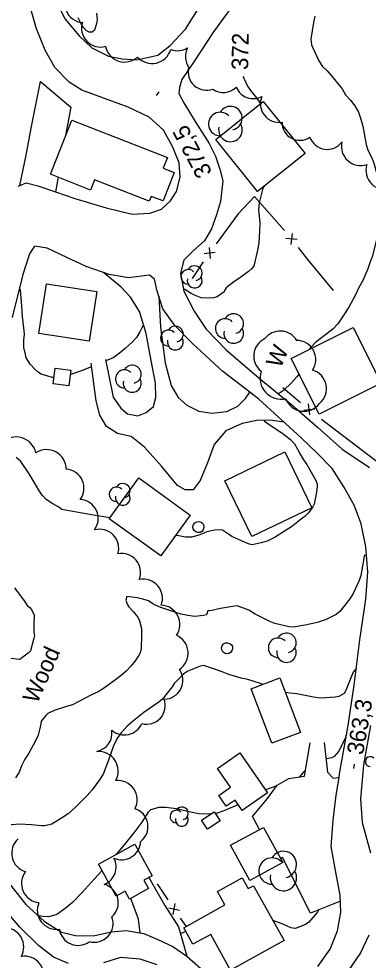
# Model space of a CAD drawing. Extents: x 287698 to 290158, y 5234163 to 5237182.
# Drawn here: x 288926.6 to 288989.7, y 5234572.2 to 5234742.3 of the extents above; entities that cross this region are included whole.
import ezdxf

# ---------------------------------------------------------------- set-up
doc = ezdxf.new("R2010")
doc.units = 0
for name, color, linetype in [('Niveau 1', 7, 'Continuous'), ('Niveau 19', 7, 'Continuous'), ('Niveau 2', 7, 'Continuous'), ('Niveau 21', 7, 'Continuous'), ('Niveau 3', 7, 'Continuous'), ('Niveau 31', 7, 'Continuous'), ('Niveau 36', 7, 'Continuous'), ('Niveau 37', 7, 'Continuous'), ('Niveau 44', 7, 'Continuous')]:
    doc.layers.add(name, color=color, linetype=linetype)

msp = doc.modelspace()

# ---------------------------------------------------------------- linework, layer by layer
at = {"layer": 'Niveau 1'}
for points in [[(288980.01, 5234742.77), (288979.81, 5234741.62), (288979.28, 5234738.63), (288979.42, 5234737.59), (288979.65, 5234737.06), (288980.74, 5234734.7), (288981.43, 5234733.68), (288982.27, 5234732.9), (288983.04, 5234731.98), (288984.94, 5234729.61), (288985.58, 5234728.54), (288986.45, 5234727.58), (288987.25, 5234726.58), (288987.91, 5234725.41), (288988.36, 5234724.15), (288988.68, 5234722.86), (288988.94, 5234721.55), (288989.28, 5234719.56), (288989.61, 5234718.55), (288990.18, 5234717.39), (288990.64, 5234716.36), (288990.95, 5234715.33), (288990.98, 5234715.04)], [(288990.98, 5234715.04), (288991.97, 5234712.23), (288992.01, 5234711.69), (288992.11, 5234709.46), (288992.06, 5234708.15), (288991.88, 5234706.55), (288991.62, 5234704.99), (288991.1, 5234702.12), (288990.39, 5234699.28), (288990.1, 5234698.54), (288989.6, 5234697.11), (288988.72, 5234694.99), (288987.99, 5234693.73), (288987.29, 5234692.27), (288986.15, 5234690.16), (288985.28, 5234688.81), (288984.18, 5234687.18)], [(288984.18, 5234687.18), (288983.32, 5234686.28), (288982.24, 5234685.44), (288980.23, 5234683.83), (288979.25, 5234682.85), (288979.02, 5234682.52)], [(288977.17, 5234678.13), (288976.77, 5234677.57), (288975.79, 5234676.49), (288974.35, 5234675.11), (288973.48, 5234674.48)], [(288970.88, 5234669.74), (288970.88, 5234669.63), (288971.36, 5234669.24), (288972.48, 5234668.46), (288974.08, 5234667.45), (288975.66, 5234666.26), (288976.34, 5234665.45), (288976.9, 5234664.52), (288977.37, 5234663.58), (288977.96, 5234662.57), (288978.55, 5234661.72), (288979.37, 5234660.36), (288980.22, 5234658.83), (288980.44, 5234658.19), (288980.46, 5234657.67), (288980.29, 5234656.38), (288979.93, 5234654.55), (288979.68, 5234654.09), (288978.88, 5234652.99), (288978.28, 5234652.41), (288977.34, 5234651.65), (288975.79, 5234650.47), (288974.37, 5234649.54), (288972.88, 5234648.63), (288971.39, 5234647.89), (288970.33, 5234647.59), (288968.72, 5234647.24), (288968.22, 5234647.33), (288967.73, 5234647.53), (288965.03, 5234648.72), (288964.43, 5234649.16), (288963.35, 5234649.84), (288962.72, 5234649.92), (288961.89, 5234649.89), (288960.55, 5234649.55), (288959.25, 5234649.05), (288957.82, 5234648.63), (288956.64, 5234648.62), (288955.46, 5234648.82), (288954.88, 5234648.93)], [(288942.98, 5234652.07), (288940.07, 5234652.59), (288937, 5234653.13), (288934.33, 5234653.63), (288933.78, 5234654), (288932.69, 5234654.64), (288931.48, 5234655.44), (288930.76, 5234656.19), (288930.19, 5234657.1), (288929.36, 5234658.57), (288928.45, 5234660.02), (288926.92, 5234662.26), (288926.1, 5234662.98)], [(288925.78, 5234639.43), (288927.56, 5234637.12), (288928.14, 5234636.21), (288928.54, 5234635.9), (288928.86, 5234635.51), (288929.31, 5234634.49)], [(288929.31, 5234634.49), (288929.36, 5234633.95), (288929.27, 5234633.42), (288929.28, 5234631.35), (288929.38, 5234630.85), (288929.3, 5234630.34), (288928.7, 5234628.08), (288928.34, 5234627.71), (288926.72, 5234626.52), (288926.06, 5234626.53), (288924.75, 5234626.75), (288922.06, 5234627.22), (288919.15, 5234627.73), (288916.72, 5234628.08), (288915.68, 5234627.9), (288914.67, 5234627.58), (288913.32, 5234627), (288912.24, 5234626.18), (288909.6, 5234624.47), (288908.89, 5234624.52), (288907.72, 5234624.87), (288907.31, 5234625.21), (288906.1, 5234626.57)]]:
    msp.add_lwpolyline(points, dxfattribs=at)
at = {"layer": 'Niveau 19'}
for points in [[(288926.77, 5234712.15), (288927.87, 5234717.66), (288928.81, 5234722.51), (288930.46, 5234730.96), (288935.93, 5234726.29), (288935.02, 5234721.18)], [(288933.68, 5234713.64), (288933.21, 5234710.99)], [(288929.41, 5234701.21), (288928.49, 5234699.79), (288927.31, 5234696.06), (288925.39, 5234688.31)], [(288956.35, 5234698.69), (288955.74, 5234696.3), (288956.35, 5234693.09), (288958.26, 5234689.42), (288960.42, 5234686.2), (288964.03, 5234682.47), (288969.98, 5234677.34), (288975.88, 5234672.52), (288980.51, 5234668.5), (288984.96, 5234664.48), (288989.9, 5234661.18)], [(288942.23, 5234680.73), (288943.61, 5234673.92), (288945, 5234671.89), (288946.22, 5234670.9), (288948.07, 5234670.54), (288949.58, 5234671.16), (288950.87, 5234672.24), (288951.34, 5234673.86), (288951.26, 5234676.41), (288950.48, 5234680.55), (288949.56, 5234685.42), (288948.36, 5234689.37), (288946.73, 5234691.95), (288945.04, 5234693.79), (288941.9, 5234696.39)], [(288980.58, 5234571.02), (288982.82, 5234574.12), (288984.13, 5234577.43), (288984.73, 5234580.85), (288984.58, 5234583.89), (288983.76, 5234588.36), (288983, 5234592.69), (288983.35, 5234597.44), (288983.87, 5234601.96), (288984.4, 5234605.17), (288984.5, 5234605.81), (288986.05, 5234614.56), (288987.15, 5234621.88), (288988.13, 5234630.03), (288989.22, 5234637.39), (288989.57, 5234642.25), (288989.26, 5234646.85), (288988.42, 5234651.04), (288987.12, 5234654.4), (288985.28, 5234657.68), (288983.13, 5234661.03), (288980.52, 5234663.7), (288977.53, 5234666.55), (288969.93, 5234673.55), (288968.26, 5234674.82), (288963.41, 5234678.52), (288957.95, 5234683.62), (288954.73, 5234686.87), (288952.55, 5234689.86), (288951.58, 5234693.09), (288951.08, 5234695.21), (288950.14, 5234695.97)], [(288951.86, 5234692.16), (288952.17, 5234686.53), (288953.01, 5234680.1), (288954.06, 5234676.04), (288955.32, 5234673.87), (288956.88, 5234672.48), (288959.1, 5234671.39), (288961.43, 5234671), (288964.13, 5234671.34), (288966.13, 5234672.29), (288967.52, 5234673.64), (288968.26, 5234674.82)], [(288974.47, 5234669.37), (288971.94, 5234669.76), (288969.55, 5234669.71), (288966.92, 5234669.16), (288963.98, 5234667.81), (288961.82, 5234665.35), (288960.65, 5234662.06), (288959.33, 5234658.82), (288958.08, 5234657.15), (288956.63, 5234657.15), (288955.23, 5234657.94), (288952.31, 5234661.44), (288949.28, 5234664.88), (288946.88, 5234666.79), (288944.36, 5234667.35), (288942.4, 5234668.59), (288941.18, 5234670.63), (288940.51, 5234673.25), (288939.63, 5234680.05)], [(288990.05, 5234614.56), (288988.79, 5234607.45), (288988.26, 5234601.31), (288988.56, 5234597.03), (288990.1, 5234591.58)], [(288970.03, 5234595.75), (288968.79, 5234598.12), (288971.49, 5234601.36), (288973.24, 5234603.77), (288975.3, 5234604.99), (288978.13, 5234605.39), (288979.2, 5234611.43)], [(288981.7, 5234611.48), (288982.34, 5234606.11), (288983.31, 5234605.06), (288984.4, 5234605.17)], [(288984.63, 5234582.81), (288979.23, 5234580.64), (288974.16, 5234590.71), (288973.83, 5234590.53)], [(288924.01, 5234587.09), (288927.85, 5234582.23), (288931.22, 5234579.14), (288934.28, 5234577.24), (288937.04, 5234576.53), (288940.28, 5234576.63), (288943.32, 5234577.27), (288945.97, 5234577.51), (288949.16, 5234576.95), (288951.67, 5234575.9), (288954.37, 5234574.61), (288956.91, 5234572.88), (288960.47, 5234569.74)], [(288950.07, 5234587.1), (288952.96, 5234582.06), (288955.39, 5234578.2), (288956.15, 5234575.65), (288956.91, 5234572.88)], [(288948.49, 5234577.07), (288948.17, 5234579.58), (288946.81, 5234583.33)], [(288935.51, 5234571.56), (288932.8, 5234572.67), (288930.15, 5234574.78), (288926.74, 5234578.14), (288923.38, 5234582.09)], [(288989.76, 5234576.66), (288988.3, 5234573.46), (288986.03, 5234570.25)], [(288951.57, 5234571.31), (288948.5, 5234572.31), (288944.91, 5234572.66), (288941.87, 5234571.68)]]:
    msp.add_lwpolyline(points, dxfattribs=at)
at = {"layer": 'Niveau 2'}
for points in [[(288940.61, 5234743.31), (288940.71, 5234742.14), (288940.58, 5234741.43), (288940.21, 5234740.23), (288939.82, 5234739.86), (288939.29, 5234739.85), (288938.74, 5234740.19), (288938.22, 5234740.73), (288937.89, 5234741.27), (288937.29, 5234742.45)], [(288967.05, 5234731.88), (288967.21, 5234731.53)], [(288967.21, 5234731.53), (288967.87, 5234730.11), (288968.58, 5234729.07), (288969.54, 5234727.93), (288970.19, 5234726.93)], [(288970.81, 5234711.98), (288970.59, 5234711.44), (288970.31, 5234710.45), (288970, 5234709), (288969.87, 5234707.72), (288969.94, 5234707.2), (288970.12, 5234705.35), (288970.06, 5234703.92), (288969.9, 5234701.77), (288969.67, 5234700.49), (288969, 5234697.56), (288968.58, 5234697.07), (288968.04, 5234696.62), (288966.42, 5234695.4), (288965.41, 5234694.74), (288964, 5234693.67), (288963.69, 5234693.18), (288963.63, 5234692.94)], [(288932.92, 5234677.43), (288932.64, 5234677.48), (288930.61, 5234678.04), (288930.12, 5234678.34), (288929.57, 5234678.83), (288928.61, 5234679.87), (288927.92, 5234681.03), (288927.75, 5234681.62), (288927.48, 5234682.88), (288927.45, 5234684.2), (288927.59, 5234685.3), (288927.52, 5234685.88), (288927.24, 5234688.47), (288927.11, 5234690.36), (288926.89, 5234693.29), (288926.69, 5234693.57)], [(288963.63, 5234692.94), (288962.37, 5234692.06), (288961.81, 5234691.86), (288961.23, 5234691.82), (288959.49, 5234691.87), (288958.27, 5234692.31), (288957.67, 5234692.65), (288956.52, 5234693.34), (288956.28, 5234693.45)], [(288949.07, 5234687.03), (288948.43, 5234685.69), (288947.79, 5234684.71), (288947.01, 5234683.87), (288945.79, 5234682.69), (288944.7, 5234681.77), (288943.58, 5234681.01), (288942.28, 5234680.47)], [(288939.72, 5234679.36), (288938, 5234678.7), (288936.16, 5234678.06), (288935.84, 5234677.97)], [(288989.36, 5234645.43), (288988.94, 5234645.26), (288988.85, 5234644.77), (288988.33, 5234641.67), (288988.01, 5234640.8), (288986.96, 5234638.44), (288986.32, 5234637.47), (288984.51, 5234635.15)], [(288960.7, 5234635.27), (288960.45, 5234634.55), (288959.9, 5234634.42), (288958.38, 5234634.27), (288957.09, 5234634.43), (288955.86, 5234634.68), (288954.74, 5234635.03), (288952.2, 5234635.88), (288950.97, 5234636.44), (288949.98, 5234637.08), (288948.97, 5234637.42), (288947.92, 5234637.61), (288946.07, 5234637.89), (288945.91, 5234637.24), (288946.11, 5234636.51), (288946.45, 5234635.99), (288947.16, 5234635.24), (288948.03, 5234634.15), (288948.39, 5234633.47), (288948.72, 5234632.08), (288948.75, 5234630.89), (288948.64, 5234628.48), (288948.46, 5234627.72), (288948.17, 5234627.13), (288947.56, 5234626.24), (288946.79, 5234625.28), (288945.98, 5234624.4), (288945.06, 5234623.6), (288944.07, 5234622.87), (288942.04, 5234621.39), (288940.88, 5234620.64), (288939.68, 5234620.1), (288938.55, 5234619.49), (288936.29, 5234618.33), (288935.15, 5234618), (288932.96, 5234617.28), (288931.83, 5234616.75), (288931.44, 5234616.36), (288930.61, 5234615.35), (288930.46, 5234614.58), (288930.05, 5234612.79), (288929.55, 5234611.81), (288928.37, 5234609.57), (288927.65, 5234608.46), (288927.06, 5234607.25), (288926.62, 5234606.16), (288925.94, 5234605.09)], [(288984.51, 5234635.15), (288983.88, 5234634.64), (288982.06, 5234633.73), (288980.47, 5234633.16), (288978.55, 5234632.73), (288976.12, 5234632.35), (288975.41, 5234632.39), (288972.78, 5234632.98), (288971.89, 5234633.37), (288969.26, 5234634.66), (288968.08, 5234635.43), (288965.97, 5234636.17), (288965.54, 5234636.14), (288963.01, 5234635.72), (288961.45, 5234635.33), (288960.7, 5234635.27)], [(288967.93, 5234622.9), (288966.71, 5234623.13), (288964.5, 5234623.78), (288963.28, 5234624.29), (288959.99, 5234625.4), (288959.32, 5234625.29), (288956.94, 5234624.32), (288956.33, 5234623.87), (288954.63, 5234622.13), (288954.28, 5234621.54), (288952.43, 5234619.27), (288951.7, 5234618.69), (288949.17, 5234616.94), (288947.31, 5234615.5), (288946.15, 5234614.45), (288945.05, 5234613.24), (288944.29, 5234612.15), (288943.69, 5234610.91), (288942.74, 5234608.32), (288941.77, 5234605.76), (288941.15, 5234604.72), (288939.84, 5234602.96), (288938.9, 5234601.91), (288936.77, 5234599.77), (288935.47, 5234598.62), (288934.28, 5234597.83), (288932.53, 5234596.72)], [(288987.52, 5234624.94), (288986.93, 5234624.2), (288986.63, 5234623.48), (288985.58, 5234620.77), (288985.3, 5234620.33), (288984.35, 5234619.81), (288983.7, 5234619.71), (288981.07, 5234619.52), (288979.8, 5234619.68), (288976.8, 5234620.28), (288975.52, 5234620.4), (288974.7, 5234620.56)], [(288970.61, 5234622), (288970.22, 5234622.17), (288967.93, 5234622.9)], [(288985.78, 5234613.05), (288985.66, 5234613.02), (288985.55, 5234612.41), (288985.21, 5234611.67), (288984.36, 5234609.94), (288983.53, 5234608.99), (288983.08, 5234608.73), (288982.05, 5234608.53)], [(288978.32, 5234606.48), (288977.93, 5234606.08), (288977.25, 5234605.27)], [(288973.18, 5234603.69), (288971.12, 5234602.92)], [(288966.18, 5234600.27), (288965.99, 5234600.18), (288963.59, 5234599.16), (288962.19, 5234598.67), (288962.03, 5234598.66)], [(288961.24, 5234598.58), (288960.91, 5234598.55), (288959.05, 5234598.61), (288957.9, 5234598.87), (288955.04, 5234599.48), (288953.12, 5234599.76), (288951.85, 5234599.74), (288950.37, 5234599.31), (288949.94, 5234598.9), (288948.78, 5234597.11), (288947.35, 5234595.15), (288945.61, 5234592.98), (288944.31, 5234591.52), (288944.01, 5234591.18)], [(288932.53, 5234596.72), (288931.27, 5234596.41), (288930.66, 5234596.43), (288928.84, 5234596.61), (288926.65, 5234596.72), (288925.37, 5234596.62), (288924.13, 5234596.6), (288922.32, 5234596.66), (288921.18, 5234596.86), (288917.92, 5234597.43), (288917.05, 5234597.52)], [(288941.59, 5234588.39), (288940.17, 5234586.78), (288938.01, 5234584.41), (288936.25, 5234582.57), (288934.94, 5234581.52), (288933.41, 5234580.4)], [(288933.41, 5234580.4), (288931.97, 5234579.98), (288930.94, 5234580.04), (288930.11, 5234580.16)], [(288980.66, 5234581.21), (288980.43, 5234580.79), (288978.93, 5234579.02), (288978.46, 5234578.67), (288976.53, 5234577.85), (288975.68, 5234578.01), (288974.15, 5234578.72), (288972.44, 5234579.35)], [(288956.75, 5234577.3), (288956.43, 5234577.2), (288955.78, 5234576.9)]]:
    msp.add_lwpolyline(points, dxfattribs=at)
at = {"layer": 'Niveau 21'}
for points in [[(288933.52, 5234745.04), (288934.91, 5234742.22), (288937.46, 5234739.21), (288939.78, 5234737.01), (288942.77, 5234735.53), (288945.21, 5234735.02), (288947.89, 5234734.89), (288951.68, 5234735.73), (288953.87, 5234737.47), (288956.65, 5234740.42), (288960.65, 5234746.78)], [(288926.45, 5234712.01), (288926.77, 5234712.15), (288927.87, 5234712.61), (288930.03, 5234712.07), (288933.21, 5234710.99), (288936.68, 5234709.82), (288942.34, 5234708.15), (288947.03, 5234706.98), (288950.22, 5234707.13), (288952.31, 5234707.9), (288953.95, 5234709.37), (288955.02, 5234711.05), (288955.68, 5234713.66), (288955.53, 5234716.24), (288954.34, 5234719.18), (288952.67, 5234722.15), (288950.13, 5234724.49), (288946.3, 5234726.32), (288937.94, 5234729.4), (288935.67, 5234730.81), (288933.09, 5234733.46), (288931.31, 5234736.6), (288929.74, 5234740.45), (288928.33, 5234745.51)], [(288965.35, 5234744.89), (288961.75, 5234739.92), (288958.29, 5234734.7), (288955.99, 5234731.33), (288955.57, 5234729.84), (288955.49, 5234728.8), (288956.38, 5234727.08), (288958.4, 5234723.7), (288960.92, 5234719.76), (288962.06, 5234717.47), (288962.86, 5234715.11), (288963.39, 5234713.03), (288962.97, 5234709.27), (288962.27, 5234706.83), (288961.39, 5234704.35), (288960.09, 5234702.14), (288958.08, 5234700.34), (288956.35, 5234698.69)], [(288950.14, 5234695.97), (288946.35, 5234695.46), (288942.86, 5234696.05), (288938.73, 5234697.51), (288935.21, 5234699.17), (288931.71, 5234700.86), (288929.41, 5234701.21)]]:
    msp.add_lwpolyline(points, dxfattribs=at)
at = {"layer": 'Niveau 3'}
for p, q in [((288951.42, 5234728.42), (288951.89, 5234729.06)), ((288987.07, 5234606.78), (288987.21, 5234607.56))]:
    msp.add_line(p, q, dxfattribs=at)
at = {"layer": 'Niveau 31'}
for points in [[(288978.25, 5234717.95), (288969.68, 5234711.08), (288962.14, 5234720.48), (288970.71, 5234727.35)], [(288936.13, 5234723.99), (288953.4, 5234717.19), (288952.65, 5234715.27), (288954.64, 5234714.49), (288952.62, 5234709.36), (288950.47, 5234710.2), (288950.12, 5234709.31), (288940.25, 5234713.19), (288939.53, 5234711.34), (288932.27, 5234714.2)], [(288940.65, 5234693), (288939.28, 5234684.04), (288930.18, 5234685.43), (288931.55, 5234694.39)], [(288986.97, 5234686.52), (288992.02, 5234676.45), (288980.83, 5234670.83), (288975.78, 5234680.9)], [(288935.6, 5234675.98), (288932.79, 5234676.32), (288933.13, 5234679.13), (288935.94, 5234678.79)], [(288968.67, 5234648.72), (288963.79, 5234658.81), (288974.59, 5234664.02), (288979.46, 5234653.92)], [(288952.19, 5234645.21), (288942.89, 5234651.94), (288948.23, 5234659.3), (288957.52, 5234652.57)], [(288973.71, 5234623.18), (288977.44, 5234613.32), (288972.27, 5234611.36), (288968.54, 5234621.22)], [(288966.49, 5234609.62), (288971.5, 5234602.38), (288966.93, 5234599.2), (288965.61, 5234601.09), (288964.02, 5234599.99), (288962.68, 5234601.93), (288964.79, 5234603.4), (288962.43, 5234606.8)], [(288962.9, 5234597.36), (288960.65, 5234595.85), (288959.57, 5234597.46), (288961.82, 5234598.97)], [(288968.27, 5234586.58), (288964.81, 5234592.91), (288970.77, 5234596.15), (288974.22, 5234589.81)], [(288947.51, 5234593.11), (288950.65, 5234587.42), (288949.17, 5234586.6), (288950, 5234585.1), (288946.57, 5234583.2), (288945.79, 5234584.62), (288944.16, 5234583.72), (288940.98, 5234589.5)], [(288974.46, 5234575.71), (288964.79, 5234570.35), (288961.22, 5234576.81), (288958, 5234575.03), (288956.35, 5234578.02), (288963.79, 5234582.14), (288962.43, 5234584.59), (288966.91, 5234587.06), (288968, 5234585.09), (288968.96, 5234585.62)]]:
    msp.add_lwpolyline(points, close=True, dxfattribs=at)
at = {"layer": 'Niveau 36'}
for centre in [(288959, 5234650.42), (288964.18, 5234628.53)]:
    msp.add_ellipse(centre, major_axis=(0.472, 0.882), ratio=0.999983, dxfattribs=at)
at = {"layer": 'Niveau 37'}
for p, q in [((288976.81, 5234702.38), (288974.81, 5234702.59)), ((288975.92, 5234703.48), (288975.71, 5234701.48)), ((288960.92, 5234700.97), (288961.14, 5234698.98)), ((288960.04, 5234699.87), (288962.03, 5234700.09)), ((288974.24, 5234675.63), (288977.46, 5234672.94)), ((288978.03, 5234671.58), (288980.02, 5234671.8)), ((288979.13, 5234670.7), (288978.91, 5234672.69)), ((288981.2, 5234669.91), (288991.1, 5234662.38)), ((288951.56, 5234585.97), (288953.5, 5234583.07)), ((288953.64, 5234581.6), (288955.6, 5234581.22)), ((288954.43, 5234580.43), (288954.81, 5234582.4)), ((288955.73, 5234579.75), (288956.8, 5234578.27))]:
    msp.add_line(p, q, dxfattribs=at)
for points in [[(288974.55, 5234704.04), (288969.14, 5234710.18), (288966.17, 5234707.05)], [(288966.17, 5234707.05), (288962.2, 5234701.6)], [(288983.38, 5234693.17), (288978.79, 5234698.79), (288977.08, 5234700.93)], [(288959.88, 5234698.35), (288957.85, 5234695.36)]]:
    msp.add_lwpolyline(points, dxfattribs=at)
at = {"layer": 'Niveau 44'}
for centre, radius, start, end in [((288938.33, 5234745.03), 3.44, 140.8469, 264.1601), ((288945.67, 5234737.95), 3.48, 190.6526, 312.3584), ((288950.64, 5234737.71), 3.51, 221.6948, 343.7069), ((288955.2, 5234740.11), 3.59, 250.6204, 301.0484), ((288964.78, 5234724.33), 2.13, 282.2692, 149.7263), ((288962.95, 5234723.27), 2.13, 44.1154, 269.804), ((288964.78, 5234722.2), 2.13, 166.9369, 29.6212), ((288957.18, 5234695.65), 1.34, 44.1154, 269.804), ((288958.33, 5234696.31), 1.34, 282.2692, 149.7263), ((288958.33, 5234694.98), 1.34, 166.9369, 29.6212), ((288965.37, 5234687.2), 1.78, 282.2692, 149.7263), ((288954.84, 5234685.31), 1.44, 282.2692, 149.7263), ((288963.84, 5234686.31), 1.78, 44.1154, 269.804), ((288953.6, 5234684.59), 1.44, 44.1154, 269.804), ((288965.37, 5234685.42), 1.78, 166.9369, 29.6212), ((288954.84, 5234683.87), 1.44, 166.9369, 29.6212), ((288945.64, 5234677.22), 1.63, 44.1154, 269.804), ((288947.05, 5234678.04), 1.63, 282.2692, 149.7263), ((288947.05, 5234676.41), 1.63, 166.9369, 29.6212), ((288945.34, 5234657), 1.32, 282.2692, 149.7263), ((288944.21, 5234656.34), 1.32, 44.1154, 269.804), ((288945.34, 5234655.69), 1.32, 166.9369, 29.6212), ((288974.9, 5234629.5), 1.76, 282.2692, 149.7263), ((288973.39, 5234628.62), 1.76, 44.1154, 269.804), ((288974.9, 5234627.73), 1.76, 166.9369, 29.6212), ((288990.04, 5234608.04), 0.894, 44.1154, 269.804), ((288955.02, 5234598.1), 1.15, 44.1154, 269.804), ((288956.01, 5234598.68), 1.15, 282.2692, 149.7263), ((288956.01, 5234597.52), 1.15, 166.9369, 29.6212), ((288974.35, 5234589.45), 2.38, 282.2692, 149.7263), ((288972.3, 5234588.26), 2.38, 44.1154, 269.804), ((288974.35, 5234587.07), 2.38, 166.9369, 29.6212)]:
    msp.add_arc(centre, radius, start, end, dxfattribs=at)
for centre, major_axis, ratio, start_param, end_param in [((288941.33, 5234740.63), (2.39, -2.48), 0.999985, 3.637181, 5.787597), ((288960.3, 5234735.43), (-3.19, 1.73), 0.999995, 0.040014, 1.060542), ((288960.48, 5234732.71), (2.48, -2.24), 0.999853, 3.637422, 5.787356), ((288963.48, 5234732.3), (1.5, -2.98), 0.996793, 5.211864, 6.600351), ((288968.92, 5234731.19), (-2.42, -2.3), 0.9978, 5.905635, 7.580008), ((288973.53, 5234726.9), (3.33, -0.04), 0.999712, 2.738597, 4.89568), ((288977.36, 5234723.64), (-1.37, -3.04), 0.973922, 5.134925, 7.290581), ((288982.26, 5234722.01), (-0.05, -3.33), 0.996736, 5.071663, 7.227793), ((288988.29, 5234719.24), (-2.52, -2.38), 0.999394, 5.298947, 7.423795), ((288992.83, 5234714.94), (-2.98, -1.98), 0.999893, 5.40671, 7.533436), ((288973.78, 5234682.38), (-3.48, -0.14), 0.999985, 3.634642, 5.615621), ((288972.47, 5234681.32), (-0.59, -3.43), 0.999985, 3.765641, 5.789632), ((288976.73, 5234680.69), (-1.66, 3.05), 0.999985, 3.633148, 5.79163), ((288973.95, 5234677.35), (-2.84, -2.56), 0.999996, 5.222887, 7.344439), ((288978.64, 5234675.45), (-0.71, 3.41), 0.999985, 3.634513, 5.790265), ((288978.06, 5234674.83), (3.45, -0.48), 0.999985, 3.632636, 5.792142), ((288926.09, 5234663.07), (1.04, 3.49), 0.999955, 5.220372, 7.346057), ((288931.57, 5234660.85), (-3.57, -0.14), 0.999995, 3.118549, 5.244288), ((288934.88, 5234657.46), (3.14, 1.45), 0.999803, 5.219215, 7.346393), ((288937.43, 5234651.96), (3.14, 1.49), 0.998041, 5.214881, 7.342405), ((288941.15, 5234646.59), (2.47, 2.42), 0.999863, 5.216861, 7.343661), ((288945.1, 5234642.21), (2.74, 2.11), 0.997911, 5.257703, 7.385751), ((288949.01, 5234637.55), (2.66, 2.26), 0.999566, 5.219876, 7.347942), ((288952.12, 5234632.82), (3.13, 1.6), 0.997412, 5.219027, 7.337218), ((288953.58, 5234627.63), (3.55, 0.22), 0.996627, 5.251423, 7.373364), ((288952.76, 5234622.76), (3.39, -0.59), 0.998367, 4.906272, 7.055233), ((288949.6, 5234618.21), (3.11, -1.45), 0.991742, 4.899906, 7.05853), ((288939.96, 5234613.23), (3.2, -1.25), 0.989307, 5.288148, 6.805582), ((288945.62, 5234616.29), (2.92, -1.81), 0.994988, 4.542119, 6.426583), ((288940.91, 5234606.3), (3.01, 1.99), 0.996323, 5.215235, 7.339848), ((288944.4, 5234601.12), (2.91, 1.99), 0.999241, 5.216996, 7.341439), ((288946.48, 5234596.29), (-2.69, 2.11), 0.998528, 2.89433, 5.058241), ((288928.78, 5234591.49), (-3.43, -0.7), 0.994995, 5.242397, 7.360215), ((288945.14, 5234593.72), (3.25, -1.1), 0.995999, 4.614348, 6.569651), ((288940.72, 5234589), (3.27, -1.03), 0.98844, 5.394077, 7.08681), ((288930.54, 5234586.03), (-3.4, -0.78), 0.999888, 5.403313, 7.530244), ((288941.1, 5234582.56), (3.42, -0.31), 0.989738, 5.529031, 7.681105), ((288933.34, 5234581.15), (3.26, -1.09), 0.996286, 3.046116, 5.196944), ((288940.16, 5234578.83), (3.15, -1.37), 0.996797, 4.853868, 7.047563), ((288923.99, 5234574.52), (2.97, 1.82), 0.990785, 5.21546, 7.321401), ((288937.29, 5234578.25), (3.33, 0.86), 0.994223, 3.028652, 5.082108), ((288927.54, 5234569.34), (2.8, 2.2), 0.987377, 5.241214, 7.347717)]:
    msp.add_ellipse(centre, major_axis=major_axis, ratio=ratio, start_param=start_param, end_param=end_param, dxfattribs=at)

# ---------------------------------------------------------------- texts
at = {"layer": 'Niveau 2'}
msp.add_text('372', height=3, rotation=89.0972, dxfattribs=at).set_placement((288967.98, 5234733.02))
at = {"layer": 'Niveau 3'}
for s, rotation, p in [('372,5', 117.996, (288961.55, 5234714.52)), ('363,3', 80.2102, (288988.73, 5234609.15))]:
    msp.add_text(s, height=3, rotation=rotation, dxfattribs=at).set_placement(p)
at = {"layer": 'Niveau 44'}
for s, p in [('W', (288973.83, 5234678.97)), ('Wood', (288929.88, 5234618.36))]:
    msp.add_text(s, height=3, rotation=66.1217, dxfattribs=at).set_placement(p)

doc.saveas('drawing.dxf')
